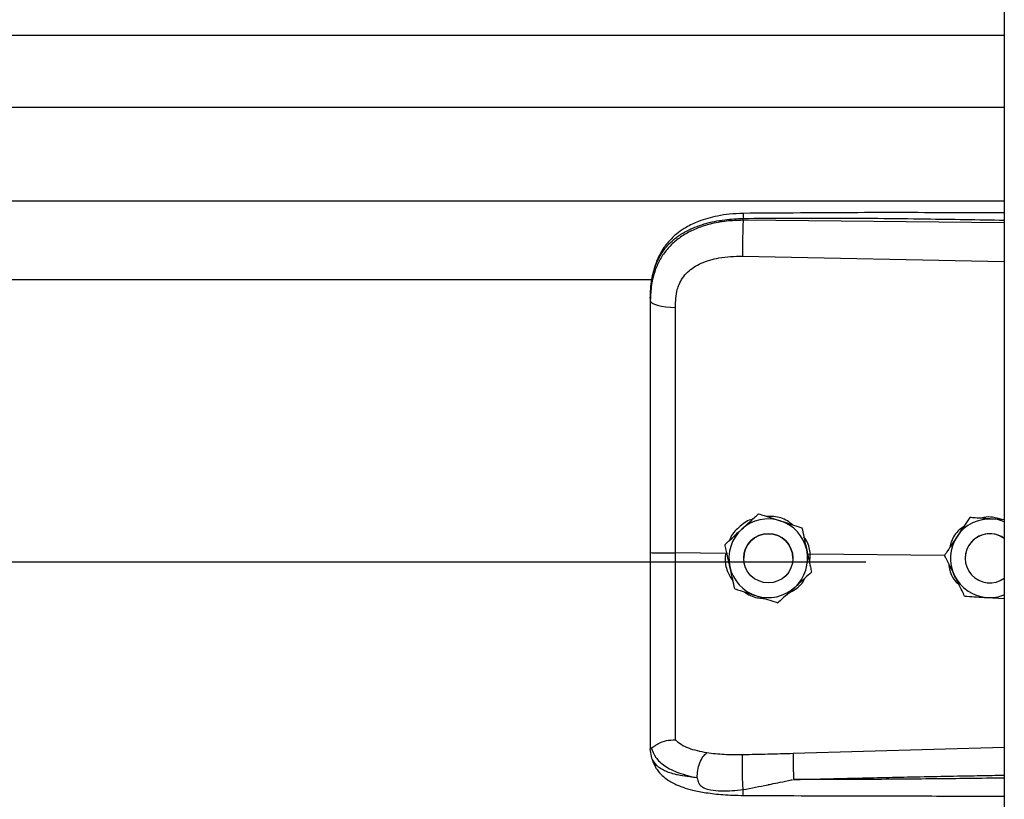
# Model space of a CAD drawing. Header units: inches. Extents: x 170 to 284, y 215 to 248.
# Tile 740 of 1056: x 230.982 to 231.196, y 221.556 to 221.725. Entities that reach past the tile are written whole.
import ezdxf

# ---------------------------------------------------------------- set-up
doc = ezdxf.new("R2010")
doc.units = ezdxf.units.IN
doc.header["$LTSCALE"] = 0.25
doc.header["$MEASUREMENT"] = 0
doc.layers.add('RH TOP OF HOOD', color=7, linetype='Continuous')

msp = doc.modelspace()

# ---------------------------------------------------------------- linework, layer by layer
at = {"layer": 'RH TOP OF HOOD'}
for p, q in [((231.1959333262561, 224.3332527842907), (231.195933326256, 220.1328032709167)), ((227.163613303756, 221.7221267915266), (231.195933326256, 221.7221267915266)), ((227.163613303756, 221.7064427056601), (231.195933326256, 221.7064427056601)), ((227.163613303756, 221.6860547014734), (231.195933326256, 221.6860547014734)), ((231.1390860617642, 221.6818430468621), (231.1390860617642, 221.6822544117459)), ((231.195933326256, 221.6813063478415), (231.1390860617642, 221.6818430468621)), ((231.1389900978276, 221.6740542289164), (231.195933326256, 221.6728446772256)), ((227.2401614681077, 221.6689790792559), (231.119382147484, 221.6689790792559)), ((231.118890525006, 221.6649198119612), (231.118890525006, 221.66443149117)), ((231.142461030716, 221.6179878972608), (231.142461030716, 221.6179862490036)), ((231.1884045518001, 221.6171914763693), (231.1884045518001, 221.6171931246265)), ((231.1894534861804, 221.6171252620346), (231.1884045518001, 221.6171931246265)), ((231.1518791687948, 221.6149872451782), (231.1518791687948, 221.614985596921)), ((231.1352617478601, 221.6093966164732), (231.1243481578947, 221.6095010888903)), ((231.1351533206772, 221.6113318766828), (231.1351533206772, 221.6113302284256)), ((227.193781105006, 221.6075866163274), (231.165765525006, 221.6075866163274)), ((231.1352617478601, 221.6093966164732), (231.1352639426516, 221.6093964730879)), ((231.1392212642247, 221.6083293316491), (231.1392212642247, 221.6083285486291)), ((231.1499216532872, 221.6083285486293), (231.1499216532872, 221.6083293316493)), ((231.1536994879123, 221.6092200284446), (231.1531514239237, 221.6091660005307)), ((231.1536023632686, 221.607102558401), (231.1536994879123, 221.6092200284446)), ((231.1536994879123, 221.6092200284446), (231.153701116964, 221.6092201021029)), ((231.1829331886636, 221.6089402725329), (231.153701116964, 221.6092201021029)), ((231.1829192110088, 221.6089685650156), (231.1829192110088, 221.6089702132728)), ((231.1874329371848, 221.6083293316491), (231.1874329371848, 221.6083285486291)), ((231.1539895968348, 221.6053305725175), (231.1539895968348, 221.6053289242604)), ((231.1922297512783, 221.5997869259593), (231.195933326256, 221.5995471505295)), ((231.118890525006, 221.5673784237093), (231.118890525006, 221.5668496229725)), ((231.1192302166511, 221.5648644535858), (231.118890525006, 221.5668496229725)), ((231.195933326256, 221.5671729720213), (231.1499976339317, 221.5658411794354))]:
    msp.add_line(p, q, dxfattribs=at)
at = {"layer": 'RH TOP OF HOOD', "flags": 128}
msp.add_lwpolyline([(231.118890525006, 221.66443149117), (231.1189944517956, 221.6641357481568), (231.1193024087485, 221.6638508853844), (231.119803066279, 221.6635873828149), (231.1204780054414, 221.6633549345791), (231.121302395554, 221.6631620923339), (231.1222459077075, 221.6630159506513), (231.1232738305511, 221.6629218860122), (231.124348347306, 221.6628833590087)], dxfattribs=at)
at = {"layer": 'RH TOP OF HOOD'}
msp.add_circle((231.1445714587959, 221.6083285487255), 0.005350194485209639, dxfattribs=at)
for centre, radius, start, end in [((231.1445714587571, 221.6083293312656), 0.008560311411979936, 72.32793711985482, 132.3279357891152), ((231.1445714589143, 221.6083293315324), 0.008560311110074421, 12.32793744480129, 72.3279375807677), ((231.192783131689, 221.6083293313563), 0.008560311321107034, 86.29353550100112, 146.2935346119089), ((231.1927831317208, 221.6083293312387), 0.008560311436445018, 68.40767565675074, 86.29353576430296), ((231.1445714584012, 221.6083293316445), 0.008560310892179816, 132.3279357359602, 192.3279369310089), ((231.144571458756, 221.6083293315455), 0.005350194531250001, 1.112057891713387e-06, 179.9999988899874), ((231.192783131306, 221.6083293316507), 0.008560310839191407, 146.2935348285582, 206.2935362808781), ((231.1927831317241, 221.6083293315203), 0.005350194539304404, 53.92810144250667, 179.9999986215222), ((231.1927831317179, 221.6083285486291), 0.005350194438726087, 53.92810057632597, 306.0718994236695), ((231.1445714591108, 221.6083293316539), 0.008560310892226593, 312.3279357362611, 12.32793693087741), ((231.1445714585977, 221.6083293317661), 0.008560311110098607, 192.3279374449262, 252.3279375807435), ((231.1927831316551, 221.6083293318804), 0.008560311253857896, 206.2935366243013, 266.29353606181), ((231.1445714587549, 221.6083293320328), 0.008560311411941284, 252.3279371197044, 312.3279357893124), ((231.1927831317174, 221.608329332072), 0.008560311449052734, 266.2935357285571, 291.5923243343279)]:
    msp.add_arc(centre, radius, start, end, dxfattribs=at)
for points, knots in [([(231.1391046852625, 221.683346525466), (231.1381060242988, 221.6833079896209), (231.1362142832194, 221.6832349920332), (231.1329052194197, 221.6827066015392), (231.1296777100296, 221.6818126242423), (231.126930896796, 221.6805083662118), (231.1249450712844, 221.6791857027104), (231.123303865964, 221.6777402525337), (231.1219887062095, 221.6761520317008), (231.1209135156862, 221.6743993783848), (231.1200562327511, 221.672489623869), (231.1193113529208, 221.669970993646), (231.1190959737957, 221.6680333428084), (231.1189769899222, 221.6669629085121)], [0, 0, 0, 0, 0.09774743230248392, 0.185160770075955, 0.3306121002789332, 0.4364670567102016, 0.5083182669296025, 0.5850061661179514, 0.6719760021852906, 0.7307948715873, 0.8036787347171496, 0.8915444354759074, 1, 1, 1, 1]), ([(231.139104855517, 221.683330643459), (231.1391036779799, 221.6833346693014), (231.139099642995, 221.6833484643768), (231.1390944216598, 221.6832335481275), (231.1390878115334, 221.6829407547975), (231.1390867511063, 221.6825248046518), (231.1390860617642, 221.6822544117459)], [0, 0, 0, 0, 0.09787641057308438, 0.3353863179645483, 0.5679606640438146, 1, 1, 1, 1]), ([(231.1390860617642, 221.6822544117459), (231.1453919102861, 221.6822937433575), (231.1586309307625, 221.6823763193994), (231.1775805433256, 221.6821951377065), (231.1902210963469, 221.6819741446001), (231.195933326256, 221.6818742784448)], [0, 0, 0, 0, 0.3326703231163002, 0.698435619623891, 0.9999999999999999, 0.9999999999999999, 0.9999999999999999, 0.9999999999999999]), ([(231.195933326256, 221.6834294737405), (231.1930341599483, 221.6834442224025), (231.1824062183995, 221.6834982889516), (231.1634627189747, 221.6835349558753), (231.1474194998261, 221.6834108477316), (231.1391046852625, 221.683346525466)], [0, 0, 0, 0, 0.1530455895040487, 0.5610439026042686, 0.9999999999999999, 0.9999999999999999, 0.9999999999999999, 0.9999999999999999]), ([(231.118890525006, 221.6649198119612), (231.118953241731, 221.6662762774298), (231.1190716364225, 221.6688369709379), (231.1200411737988, 221.6723279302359), (231.1213304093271, 221.674739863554), (231.1226942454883, 221.6764425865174), (231.1237772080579, 221.6774859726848), (231.1248361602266, 221.6783144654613), (231.1258256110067, 221.6789744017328), (231.1270599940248, 221.6796694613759), (231.1286540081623, 221.6803951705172), (231.1313177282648, 221.6813031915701), (231.1348528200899, 221.6820631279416), (231.1377593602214, 221.6821944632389), (231.1390860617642, 221.6822544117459)], [0, 0, 0, 0, 0.1307156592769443, 0.2467609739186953, 0.3577928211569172, 0.4170971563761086, 0.479148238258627, 0.5177152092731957, 0.5590896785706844, 0.6032945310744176, 0.6633484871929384, 0.7353692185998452, 0.8792082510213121, 1, 1, 1, 1]), ([(231.1390860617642, 221.6818430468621), (231.1378701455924, 221.6818097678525), (231.135438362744, 221.6817432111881), (231.1320975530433, 221.6811213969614), (231.1291397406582, 221.6801791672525), (231.1265971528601, 221.67896149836), (231.1243656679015, 221.6774160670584), (231.1224940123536, 221.6755748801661), (231.121013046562, 221.6734445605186), (231.1198374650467, 221.6708753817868), (231.1190446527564, 221.6678234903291), (231.1189419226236, 221.6655626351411), (231.118890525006, 221.66443149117)], [0, 0, 0, 0, 0.1111703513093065, 0.2223361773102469, 0.3162781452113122, 0.4102081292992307, 0.5024030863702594, 0.5945790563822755, 0.6845432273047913, 0.7745043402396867, 0.8871807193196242, 1, 1, 1, 1]), ([(231.1390860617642, 221.6818430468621), (231.1390643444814, 221.6812671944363), (231.1390192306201, 221.6800709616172), (231.1389782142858, 221.6778458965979), (231.1389649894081, 221.6756685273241), (231.1389819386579, 221.674578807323), (231.1389900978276, 221.6740542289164)], [0, 0, 0, 0, 0.2406941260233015, 0.4999999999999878, 0.7593058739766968, 1, 1, 1, 1]), ([(231.1247739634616, 221.6668166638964), (231.1247739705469, 221.666816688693), (231.1248765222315, 221.6671755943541), (231.1253717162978, 221.6685817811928), (231.1269077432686, 221.6707844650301), (231.1299747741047, 221.672687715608), (231.1340909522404, 221.6738993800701), (231.1372437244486, 221.6739990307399), (231.1389900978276, 221.6740542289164)], [0, 0, 0, 0, 4.497367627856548e-06, 0.06509473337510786, 0.261670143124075, 0.475310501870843, 0.7093656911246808, 1, 1, 1, 1]), ([(231.124348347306, 221.6628833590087), (231.1244183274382, 221.6642079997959), (231.1244883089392, 221.6655326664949), (231.1247739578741, 221.6668166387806), (231.1247739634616, 221.6668166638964)], [0, 0, 0, 0, 0.9999804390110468, 0.9999999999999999, 0.9999999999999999, 0.9999999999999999, 0.9999999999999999]), ([(231.118890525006, 221.66443149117), (231.118890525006, 221.6608013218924), (231.118890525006, 221.6535304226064), (231.118890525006, 221.6424496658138), (231.118890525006, 221.6312670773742), (231.118890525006, 221.6202984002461), (231.118890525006, 221.6130505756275), (231.118890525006, 221.6095707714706)], [0, 0, 0, 0, 0.2027568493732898, 0.4061035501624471, 0.6088604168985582, 0.8122072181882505, 1, 1, 1, 1]), ([(231.1243481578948, 221.6095010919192), (231.1243481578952, 221.6095011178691), (231.1243482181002, 221.6128874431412), (231.1243483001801, 221.6199341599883), (231.12434834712, 221.6306073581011), (231.1243483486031, 221.6414834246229), (231.1243483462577, 221.6522707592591), (231.1243483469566, 221.6593458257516), (231.124348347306, 221.6628833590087)], [0, 0, 0, 0, 1.439079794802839e-06, 0.1877923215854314, 0.3908439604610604, 0.59389561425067, 0.7969478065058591, 1, 1, 1, 1]), ([(231.1388071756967, 221.6146601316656), (231.1397477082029, 221.6155167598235), (231.1410021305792, 221.6166592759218), (231.1421690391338, 221.6177219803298), (231.142461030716, 221.6179878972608)], [0, 0, 0, 0, 0.7497733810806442, 1, 1, 1, 1]), ([(231.1388071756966, 221.6146579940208), (231.1397477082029, 221.6155146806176), (231.1410021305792, 221.6166572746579), (231.1421690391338, 221.6177202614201), (231.142461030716, 221.6179862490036)], [0, 0, 0, 0, 0.7497733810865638, 0.9999999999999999, 0.9999999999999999, 0.9999999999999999, 0.9999999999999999]), ([(231.142461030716, 221.6179878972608), (231.1428587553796, 221.6178612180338), (231.1443635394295, 221.6173819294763), (231.1459805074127, 221.6168667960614), (231.1471700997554, 221.6164878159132)], [0, 0, 0, 0, 0.2643068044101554, 0.9999999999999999, 0.9999999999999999, 0.9999999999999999, 0.9999999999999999]), ([(231.142461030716, 221.6179862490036), (231.1428587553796, 221.6178594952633), (231.1443635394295, 221.6173799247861), (231.1459805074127, 221.6168647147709), (231.1471700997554, 221.6164856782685)], [0, 0, 0, 0, 0.2643068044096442, 1, 1, 1, 1]), ([(231.1411817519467, 221.6168228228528), (231.1410465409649, 221.6167926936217), (231.1398947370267, 221.6165360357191), (231.1381374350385, 221.6150772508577), (231.136518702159, 221.6134676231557), (231.1361908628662, 221.6123592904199), (231.1361575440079, 221.6122466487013)], [0, 0, 0, 0, 0.05931474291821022, 0.5052766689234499, 0.9497204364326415, 1, 1, 1, 1]), ([(231.1498315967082, 221.6156397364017), (231.1494748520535, 221.6159298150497), (231.1483112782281, 221.6168759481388), (231.1462597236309, 221.617443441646), (231.1446901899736, 221.6174472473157), (231.1441542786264, 221.6174485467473)], [0, 0, 0, 0, 0.2255168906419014, 0.7355556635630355, 1, 1, 1, 1]), ([(231.1471700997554, 221.6164878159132), (231.1473564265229, 221.6164284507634), (231.1488137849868, 221.61596412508), (231.1504118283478, 221.6154548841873), (231.1517362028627, 221.6150328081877), (231.1518791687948, 221.6149872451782)], [0, 0, 0, 0, 0.1156468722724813, 0.9045342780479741, 0.9999999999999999, 0.9999999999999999, 0.9999999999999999, 0.9999999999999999]), ([(231.1471700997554, 221.6164856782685), (231.1473564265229, 221.6164263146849), (231.1488137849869, 221.6159620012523), (231.1504118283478, 221.6154529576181), (231.1517362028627, 221.615031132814), (231.1518791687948, 221.614985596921)], [0, 0, 0, 0, 0.1156468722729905, 0.9045342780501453, 1, 1, 1, 1]), ([(231.1884045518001, 221.6171931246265), (231.1880247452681, 221.6166238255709), (231.1872561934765, 221.6154718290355), (231.1863200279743, 221.6140685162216), (231.1857840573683, 221.6132650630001), (231.1856618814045, 221.6130819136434)], [0, 0, 0, 0, 0.4299704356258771, 0.8700602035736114, 0.9999999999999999, 0.9999999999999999, 0.9999999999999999, 0.9999999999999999]), ([(231.1884045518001, 221.6171914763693), (231.1880247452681, 221.6166220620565), (231.1872561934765, 221.6154698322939), (231.1863200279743, 221.6140663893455), (231.1857840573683, 221.6132629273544), (231.1856618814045, 221.6130797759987)], [0, 0, 0, 0, 0.4299704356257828, 0.8700602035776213, 0.9999999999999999, 0.9999999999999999, 0.9999999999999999, 0.9999999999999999]), ([(231.1933365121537, 221.6168717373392), (231.192066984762, 221.6169540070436), (231.1903737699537, 221.6170637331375), (231.1887986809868, 221.6171659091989), (231.1884045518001, 221.6171914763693)], [0, 0, 0, 0, 0.7497733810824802, 1, 1, 1, 1]), ([(231.1954080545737, 221.6167396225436), (231.1947471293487, 221.6169396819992), (231.1934767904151, 221.6173242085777), (231.1919135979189, 221.6173490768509), (231.1911336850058, 221.6170869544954), (231.1909578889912, 221.6170278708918)], [0, 0, 0, 0, 0.4565421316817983, 0.8775020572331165, 0.9999999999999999, 0.9999999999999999, 0.9999999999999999, 0.9999999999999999]), ([(231.195933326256, 221.6167035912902), (231.1952903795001, 221.6167452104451), (231.1944315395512, 221.6168008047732), (231.1935564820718, 221.6168574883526), (231.1933365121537, 221.6168717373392)], [0, 0, 0, 0, 0.7486223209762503, 1, 1, 1, 1]), ([(231.1351533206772, 221.6113318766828), (231.1356593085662, 221.6117927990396), (231.1366831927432, 221.6127254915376), (231.1379303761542, 221.6138615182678), (231.1386444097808, 221.6145118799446), (231.1388071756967, 221.6146601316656)], [0, 0, 0, 0, 0.4299704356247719, 0.870060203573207, 1, 1, 1, 1]), ([(231.1351533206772, 221.6113302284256), (231.1356593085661, 221.6117910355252), (231.1366831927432, 221.612723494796), (231.1379303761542, 221.6138593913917), (231.1386444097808, 221.6145097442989), (231.1388071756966, 221.6146579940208)], [0, 0, 0, 0, 0.4299704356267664, 0.8700602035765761, 1, 1, 1, 1]), ([(231.1518791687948, 221.6149872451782), (231.1520252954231, 221.6143186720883), (231.1523209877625, 221.612965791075), (231.1526811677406, 221.611317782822), (231.1528873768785, 221.6103742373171), (231.1529343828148, 221.6101591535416)], [0, 0, 0, 0, 0.4299704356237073, 0.870060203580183, 1, 1, 1, 1]), ([(231.1518791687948, 221.614985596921), (231.1520252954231, 221.6143169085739), (231.1523209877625, 221.6129637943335), (231.1526811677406, 221.6113156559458), (231.1528873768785, 221.6103721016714), (231.1529343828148, 221.6101570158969)], [0, 0, 0, 0, 0.4299704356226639, 0.8700602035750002, 0.9999999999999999, 0.9999999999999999, 0.9999999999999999, 0.9999999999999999]), ([(231.1870625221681, 221.6151814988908), (231.1867429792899, 221.6149635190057), (231.1855895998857, 221.6141767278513), (231.1844962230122, 221.6125760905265), (231.1841983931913, 221.6111713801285), (231.1841102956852, 221.6107558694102)], [0, 0, 0, 0, 0.2125142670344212, 0.7670631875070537, 1, 1, 1, 1]), ([(231.153701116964, 221.6092201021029), (231.1537011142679, 221.6092201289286), (231.1536030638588, 221.6101957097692), (231.1533430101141, 221.6115879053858), (231.1525385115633, 221.6126773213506), (231.1523190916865, 221.6129744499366)], [0, 0, 0, 0, 1.999769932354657e-05, 0.7272642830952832, 0.9999999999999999, 0.9999999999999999, 0.9999999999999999, 0.9999999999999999]), ([(231.1856618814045, 221.6130819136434), (231.1849558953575, 221.6120235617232), (231.1840142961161, 221.610611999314), (231.1831383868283, 221.6092988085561), (231.1829192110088, 221.6089702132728)], [0, 0, 0, 0, 0.7497733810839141, 1, 1, 1, 1]), ([(231.1856618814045, 221.6130797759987), (231.1849558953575, 221.6120214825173), (231.184014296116, 221.6106099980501), (231.1831383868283, 221.6092970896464), (231.1829192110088, 221.6089685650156)], [0, 0, 0, 0, 0.7497733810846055, 1, 1, 1, 1]), ([(231.118890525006, 221.6095707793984), (231.118890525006, 221.6065334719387), (231.118890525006, 221.6003580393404), (231.118890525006, 221.5915710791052), (231.118890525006, 221.5834044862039), (231.118890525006, 221.5768244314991), (231.118890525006, 221.5714397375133), (231.118890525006, 221.5687392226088), (231.118890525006, 221.5673784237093)], [0, 0, 0, 0, 0.1870908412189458, 0.3803918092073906, 0.5558755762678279, 0.7364481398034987, 0.8671952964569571, 1, 1, 1, 1]), ([(231.1243483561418, 221.5688105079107), (231.1243483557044, 221.5690732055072), (231.1243483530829, 221.5706476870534), (231.1243483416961, 221.5740790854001), (231.1243482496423, 221.579680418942), (231.124347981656, 221.5861202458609), (231.1243476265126, 221.5933462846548), (231.1243473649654, 221.6012211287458), (231.1243474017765, 221.6067491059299), (231.1243474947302, 221.6095010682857), (231.1243474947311, 221.6095010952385)], [0, 0, 0, 0, 0.03155846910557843, 0.1891461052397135, 0.3467338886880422, 0.5043277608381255, 0.6619226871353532, 0.8309600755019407, 0.9999983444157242, 1, 1, 1, 1]), ([(231.1362085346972, 221.6065016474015), (231.1359369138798, 221.6077445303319), (231.1355746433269, 221.609402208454), (231.1352376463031, 221.6109443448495), (231.1351533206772, 221.6113302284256)], [0, 0, 0, 0, 0.7497733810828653, 1, 1, 1, 1]), ([(231.1529343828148, 221.6101591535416), (231.1532060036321, 221.6089162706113), (231.1535682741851, 221.6072585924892), (231.1539052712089, 221.6057164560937), (231.1539895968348, 221.6053305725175)], [0, 0, 0, 0, 0.7497733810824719, 1, 1, 1, 1]), ([(231.1529343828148, 221.6101570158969), (231.1532060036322, 221.6089141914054), (231.1535682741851, 221.6072565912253), (231.1539052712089, 221.605714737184), (231.1539895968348, 221.6053289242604)], [0, 0, 0, 0, 0.749773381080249, 1, 1, 1, 1]), ([(231.1352639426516, 221.6093964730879), (231.1352301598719, 221.6089426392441), (231.1351234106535, 221.6075085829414), (231.1355400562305, 221.6053460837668), (231.1364915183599, 221.6039896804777), (231.1368779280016, 221.6034388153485)], [0, 0, 0, 0, 0.2156616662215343, 0.6814629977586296, 1, 1, 1, 1]), ([(231.1851085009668, 221.6045373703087), (231.185021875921, 221.6047126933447), (231.1843443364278, 221.6060839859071), (231.1836013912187, 221.6075877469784), (231.1829856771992, 221.6088340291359), (231.1829192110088, 221.6089685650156)], [0, 0, 0, 0, 0.1156468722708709, 0.9045342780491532, 0.9999999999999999, 0.9999999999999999, 0.9999999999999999, 0.9999999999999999]), ([(231.1372637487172, 221.601673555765), (231.1371176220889, 221.6023421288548), (231.1368219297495, 221.6036950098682), (231.1364617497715, 221.6053430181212), (231.1362555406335, 221.6062865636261), (231.1362085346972, 221.6065016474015)], [0, 0, 0, 0, 0.4299704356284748, 0.8700602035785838, 0.9999999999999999, 0.9999999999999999, 0.9999999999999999, 0.9999999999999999]), ([(231.1539895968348, 221.6053289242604), (231.1534836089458, 221.6048680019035), (231.1524597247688, 221.6039353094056), (231.1512125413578, 221.6027992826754), (231.1504985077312, 221.6021489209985), (231.1503357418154, 221.6020006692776)], [0, 0, 0, 0, 0.4299704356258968, 0.8700602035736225, 1, 1, 1, 1]), ([(231.1838551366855, 221.607074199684), (231.1839036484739, 221.6066122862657), (231.1840502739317, 221.6052161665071), (231.1848959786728, 221.6036196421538), (231.185830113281, 221.6028111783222), (231.1860595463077, 221.6026126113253)], [0, 0, 0, 0, 0.2716700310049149, 0.821114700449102, 1, 1, 1, 1]), ([(231.1489787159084, 221.6007647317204), (231.1494874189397, 221.6010268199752), (231.150893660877, 221.6017513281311), (231.1521341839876, 221.602982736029), (231.1525134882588, 221.6039624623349), (231.1525265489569, 221.6039961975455)], [0, 0, 0, 0, 0.3536960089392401, 0.9777456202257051, 1, 1, 1, 1]), ([(231.1872977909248, 221.6001066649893), (231.1871128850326, 221.6004808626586), (231.1864132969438, 221.6018966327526), (231.1856615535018, 221.6034180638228), (231.1851085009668, 221.6045373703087)], [0, 0, 0, 0, 0.264306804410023, 0.9999999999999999, 0.9999999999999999, 0.9999999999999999, 0.9999999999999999]), ([(231.1372637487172, 221.601673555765), (231.1376614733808, 221.6015468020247), (231.1391662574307, 221.6010672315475), (231.1407832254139, 221.6005520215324), (231.1419728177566, 221.6001729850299)], [0, 0, 0, 0, 0.2643068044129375, 1, 1, 1, 1]), ([(231.1394223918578, 221.6009856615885), (231.1395017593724, 221.6009189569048), (231.1403748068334, 221.6001852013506), (231.1419449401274, 221.5997060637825), (231.1433794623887, 221.5996216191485), (231.1437770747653, 221.5995982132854)], [0, 0, 0, 0, 0.06740964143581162, 0.7415101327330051, 0.9999999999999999, 0.9999999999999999, 0.9999999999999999, 0.9999999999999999]), ([(231.1503357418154, 221.6020006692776), (231.149395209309, 221.6011440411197), (231.1481407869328, 221.6000015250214), (231.1469738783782, 221.5989388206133), (231.146681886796, 221.5986729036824)], [0, 0, 0, 0, 0.749773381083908, 0.9999999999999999, 0.9999999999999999, 0.9999999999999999, 0.9999999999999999]), ([(231.1419728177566, 221.6001729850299), (231.1421591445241, 221.6001136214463), (231.143616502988, 221.5996493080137), (231.145214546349, 221.5991402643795), (231.1465389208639, 221.5987184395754), (231.146681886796, 221.5986729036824)], [0, 0, 0, 0, 0.1156468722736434, 0.9045342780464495, 1, 1, 1, 1]), ([(231.1872977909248, 221.6001066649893), (231.187980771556, 221.6000623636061), (231.1893628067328, 221.5999727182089), (231.1910462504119, 221.5998635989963), (231.192010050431, 221.5998011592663), (231.1922297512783, 221.5997869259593)], [0, 0, 0, 0, 0.429970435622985, 0.8700602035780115, 0.9999999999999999, 0.9999999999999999, 0.9999999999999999, 0.9999999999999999]), ([(231.1190875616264, 221.5671280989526), (231.1191366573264, 221.5671195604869), (231.1192374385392, 221.5671020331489), (231.1195291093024, 221.5672882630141), (231.1199945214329, 221.5676191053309), (231.1208707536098, 221.5681991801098), (231.1223499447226, 221.5688173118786), (231.1236907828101, 221.5688134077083), (231.124348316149, 221.568811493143)], [0, 0, 0, 0, 0.1136768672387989, 0.2333502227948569, 0.3620694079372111, 0.5019163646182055, 0.7557448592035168, 0.9999999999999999, 0.9999999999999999, 0.9999999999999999, 0.9999999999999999]), ([(231.1311825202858, 221.5659864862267), (231.1298089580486, 221.5662743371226), (231.1277245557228, 221.5667111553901), (231.1255487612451, 221.5677518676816), (231.1247497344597, 221.5684571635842), (231.1243483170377, 221.5688114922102)], [0, 0, 0, 0, 0.4901989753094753, 0.7438846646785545, 1, 1, 1, 1]), ([(231.118890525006, 221.5673784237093), (231.1188905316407, 221.5673771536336), (231.118890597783, 221.5673644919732), (231.1188977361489, 221.567260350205), (231.1189961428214, 221.5671819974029), (231.1190838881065, 221.5671121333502)], [0, 0, 0, 0, 0.01193493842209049, 0.1189819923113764, 1, 1, 1, 1]), ([(231.1190833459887, 221.5671279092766), (231.1193589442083, 221.5664059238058), (231.1199250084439, 221.5649230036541), (231.121977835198, 221.5630897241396), (231.1249660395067, 221.5615316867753), (231.1276931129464, 221.560908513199), (231.1290929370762, 221.5605886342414)], [0, 0, 0, 0, 0.2305257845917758, 0.473487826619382, 0.7297379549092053, 0.9999999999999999, 0.9999999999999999, 0.9999999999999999, 0.9999999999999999]), ([(231.1290918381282, 221.5605868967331), (231.1285455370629, 221.5606439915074), (231.1272405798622, 221.5607803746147), (231.1258418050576, 221.5610084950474), (231.1248868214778, 221.5612023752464), (231.1236534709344, 221.5614802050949), (231.1219671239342, 221.5620464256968), (231.1201473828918, 221.5631719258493), (231.1195418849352, 221.5642893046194), (231.1192302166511, 221.5648644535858)], [0, 0, 0, 0, 0.1091879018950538, 0.2608187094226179, 0.3077983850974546, 0.3355235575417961, 0.5627886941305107, 0.7749539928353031, 1, 1, 1, 1]), ([(231.1192471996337, 221.5648184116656), (231.1194361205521, 221.5642315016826), (231.1197908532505, 221.5631294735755), (231.1208039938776, 221.561710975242), (231.1219330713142, 221.5606350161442), (231.123080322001, 221.5598381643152), (231.1241275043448, 221.5592817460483), (231.1250704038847, 221.5588695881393), (231.1263158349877, 221.5584032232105), (231.1282607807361, 221.5578427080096), (231.1311398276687, 221.5572811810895), (231.13487347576, 221.5568589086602), (231.1376548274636, 221.5567914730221), (231.1391430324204, 221.5567553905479)], [0, 0, 0, 0, 0.09843102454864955, 0.1848217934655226, 0.2573083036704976, 0.315887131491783, 0.3722739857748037, 0.4121400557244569, 0.4615923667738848, 0.5575876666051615, 0.6828759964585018, 0.8303179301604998, 1, 1, 1, 1]), ([(231.1290929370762, 221.5605886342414), (231.1291179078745, 221.5611189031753), (231.1291697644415, 221.5622201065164), (231.1296456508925, 221.5638819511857), (231.1303497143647, 221.5652681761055), (231.130911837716, 221.5657530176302), (231.1311825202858, 221.5659864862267)], [0, 0, 0, 0, 0.2407679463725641, 0.5000000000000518, 0.7592320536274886, 1, 1, 1, 1]), ([(231.1390119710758, 221.5655790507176), (231.1376599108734, 221.5655717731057), (231.134957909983, 221.5655572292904), (231.1324512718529, 221.5658417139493), (231.1311989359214, 221.5659838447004)], [0, 0, 0, 0, 0.5003922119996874, 1, 1, 1, 1]), ([(231.1390973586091, 221.5580085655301), (231.139081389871, 221.5582491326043), (231.13904770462, 221.5587565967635), (231.1390028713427, 221.5597667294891), (231.1389658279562, 221.5609541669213), (231.138943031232, 221.5622260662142), (231.138937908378, 221.5634295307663), (231.138950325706, 221.564425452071), (231.1389754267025, 221.5651647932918), (231.1390002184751, 221.5654458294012), (231.1390119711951, 221.5655790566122)], [0, 0, 0, 0, 0.1098512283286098, 0.2317256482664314, 0.3631776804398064, 0.5000000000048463, 0.636822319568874, 0.7682743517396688, 0.8901487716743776, 0.9999999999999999, 0.9999999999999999, 0.9999999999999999, 0.9999999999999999]), ([(231.1499976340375, 221.5658411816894), (231.1481664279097, 221.5657931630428), (231.1445038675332, 221.5656971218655), (231.1408426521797, 221.5656184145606), (231.1390119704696, 221.5655790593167)], [0, 0, 0, 0, 0.4999797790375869, 1, 1, 1, 1]), ([(231.1499974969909, 221.5658411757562), (231.1499900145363, 221.5656023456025), (231.1499785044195, 221.5652349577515), (231.1499797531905, 221.5643730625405), (231.1499871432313, 221.5635982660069), (231.1500015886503, 221.5627377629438), (231.1500273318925, 221.5615782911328), (231.1500550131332, 221.5607348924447), (231.1500730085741, 221.5601866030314)], [0, 0, 0, 0, 0.2394508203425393, 0.3683426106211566, 0.499969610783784, 0.6316010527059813, 0.7605056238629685, 1, 1, 1, 1]), ([(231.1290920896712, 221.5605836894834), (231.1291666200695, 221.5602133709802), (231.1292705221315, 221.559697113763), (231.1296422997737, 221.5590997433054), (231.1300629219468, 221.5586668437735), (231.130866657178, 221.5582223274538), (231.132343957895, 221.5578607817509), (231.1351048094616, 221.5576206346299), (231.1375015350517, 221.5578535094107), (231.1390973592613, 221.5580085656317)], [0, 0, 0, 0, 0.1001269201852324, 0.1395859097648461, 0.1897135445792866, 0.2582342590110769, 0.3697357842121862, 0.580347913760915, 1, 1, 1, 1]), ([(231.1390973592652, 221.5580085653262), (231.1408767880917, 221.5583554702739), (231.1426643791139, 221.5587039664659), (231.1444823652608, 221.5590713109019), (231.1445533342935, 221.5590856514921), (231.1447884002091, 221.5591331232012), (231.1456566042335, 221.5593095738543), (231.1472969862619, 221.5596247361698), (231.1488296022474, 221.559988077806), (231.1497286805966, 221.5601480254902), (231.1498057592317, 221.5601617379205)], [0, 0, 0, 0, 0.502275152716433, 0.5045790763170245, 0.5086566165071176, 0.5221306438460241, 0.5703313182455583, 0.7514263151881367, 0.9786895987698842, 1, 1, 1, 1]), ([(231.1500732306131, 221.5601842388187), (231.1539732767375, 221.5602835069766), (231.1622433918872, 221.5604940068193), (231.1753553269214, 221.5607761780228), (231.1863032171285, 221.5609887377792), (231.1933193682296, 221.5611168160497), (231.1954943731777, 221.5611548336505), (231.195933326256, 221.5611625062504)], [0, 0, 0, 0, 0.2551597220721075, 0.5410705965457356, 0.8577348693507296, 0.9712884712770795, 1, 1, 1, 1]), ([(231.195933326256, 221.5605174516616), (231.1933356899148, 221.560485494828), (231.1882696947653, 221.5604231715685), (231.1807055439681, 221.560342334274), (231.1730533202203, 221.5602730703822), (231.16529531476, 221.5602214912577), (231.1575727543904, 221.5601884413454), (231.1525358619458, 221.5601856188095), (231.150073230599, 221.5601842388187)], [0, 0, 0, 0, 0.1699411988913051, 0.3314248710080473, 0.4948424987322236, 0.6705311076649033, 0.8389164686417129, 1, 1, 1, 1]), ([(231.1391431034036, 221.5567772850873), (231.1391424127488, 221.5567703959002), (231.1391358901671, 221.556705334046), (231.13912498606, 221.556895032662), (231.1391108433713, 221.5572219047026), (231.1391021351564, 221.5576544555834), (231.1390982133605, 221.5579452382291), (231.1390973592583, 221.5580085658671)], [0, 0, 0, 0, 0.03436729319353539, 0.3245665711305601, 0.6210149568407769, 0.9174633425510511, 1, 1, 1, 1]), ([(231.1391430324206, 221.5567553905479), (231.1433382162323, 221.5567338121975), (231.152313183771, 221.5566876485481), (231.1666555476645, 221.5566460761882), (231.1813905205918, 221.5566219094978), (231.1913453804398, 221.5566184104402), (231.195933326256, 221.5566167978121)], [0, 0, 0, 0, 0.2216322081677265, 0.474148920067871, 0.7576483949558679, 0.9999999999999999, 0.9999999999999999, 0.9999999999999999, 0.9999999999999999])]:
    msp.add_open_spline(points, degree=3, knots=knots, dxfattribs=at)
msp.add_open_spline([(231.1188905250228, 221.6095707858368), (231.1189716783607, 221.6095618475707), (231.1191339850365, 221.6095439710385), (231.1203867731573, 221.6095212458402), (231.122184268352, 221.609505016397), (231.1236264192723, 221.6095024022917), (231.1243474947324, 221.609501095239)], degree=3, dxfattribs=at)

doc.saveas('drawing.dxf')
